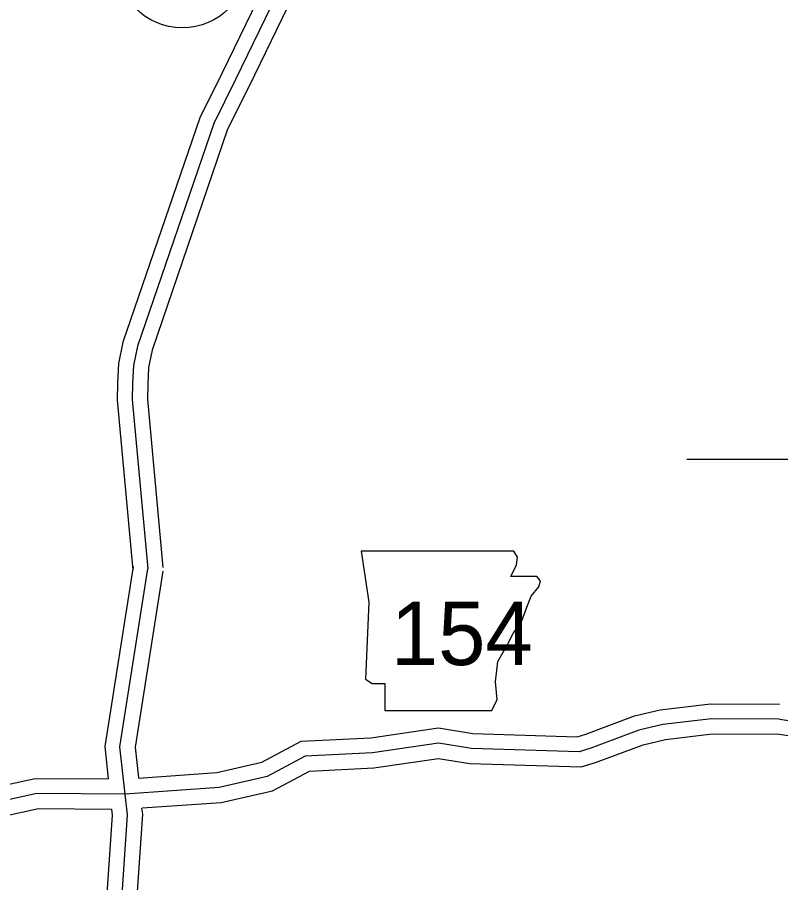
# Model space of a CAD drawing. Extents: x 31699 to 244310, y -8841 to 11474.
# Drawn here: x 96215 to 96722, y 2021 to 2596 of the extents above; entities that cross this region are included whole.
import ezdxf

# ---------------------------------------------------------------- set-up
doc = ezdxf.new("R2010")
doc.units = 0
for name, color, linetype in [('B_Logo', 7, 'Continuous'), ('Default', 7, 'Continuous'), ('G-ANNO-TEXT', 7, 'Continuous'), ('R_Border Notes', 7, 'Continuous'), ('R_XS_EARTHWORK_STAGE2', 7, 'Continuous')]:
    doc.layers.add(name, color=color, linetype=linetype)

msp = doc.modelspace()

# ---------------------------------------------------------------- linework, layer by layer
at = {"layer": 'B_Logo'}
for points in [[(96427.99, 2723.47), (96403.56, 2644.12), (96360.31, 2554.59), (96345.79, 2525.44), (96295.14, 2377.44), (96292.53, 2364.6), (96291.94, 2352.83), (96291.73, 2342), (96302.08, 2229.54)], [(96283.45, 1990.11), (96288.58, 2066.15), (96286.91, 2079.88), (96283.53, 2111.3), (96302.08, 2229.54)], [(96721.53, 2129.69), (96676.25, 2129.88), (96644.08, 2125.99), (96628.1, 2122.24), (96596.13, 2110.26), (96588.45, 2107.93), (96516.86, 2110.06), (96495.03, 2113.65), (96451.19, 2107.19), (96406.57, 2105.05), (96381.3, 2091.5), (96349.34, 2084.21), (96286.91, 2079.88), (96228.36, 2080.27), (96178.95, 2069.45)], [(96721.53, 2129.69), (96730.76, 2128.32)]]:
    msp.add_lwpolyline(points, dxfattribs=at)
at = {"layer": 'Default'}
msp.add_line((96806.3, 2302.08), (96660, 2302.08), dxfattribs=at)
at = {"layer": 'G-ANNO-TEXT'}
msp.add_lwpolyline([(96443.72, 2241.31), (96448.8, 2207.48), (96446.54, 2156.16), (96451.06, 2153.34), (96459.51, 2153.34), (96459.51, 2135.3), (96530.57, 2135.3), (96533.95, 2142.63), (96532.83, 2154.47), (96534.52, 2168), (96540.72, 2178.72), (96544.67, 2186.61), (96550.31, 2195.07), (96553.69, 2204.1), (96556.51, 2211.43), (96561.59, 2217.63), (96562.71, 2221.58), (96560.46, 2224.4), (96542.98, 2224.4), (96546.92, 2232.29), (96547.49, 2237.37), (96545.15, 2241.26)], close=True, dxfattribs=at)
at = {"layer": 'R_Border Notes'}
msp.add_circle((96324.92, 2633.09), 44, dxfattribs=at)
at = {"layer": 'R_XS_EARTHWORK_STAGE2'}
for points in [[(96418.13, 2725.41), (96394.23, 2647.79), (96351.34, 2559), (96336.54, 2529.3), (96285.47, 2380.07), (96282.58, 2365.86), (96281.95, 2353.18), (96281.72, 2341.64), (96292.12, 2228.62)], [(96437.55, 2720.53), (96412.9, 2640.45), (96369.29, 2550.19), (96355.03, 2521.57), (96304.81, 2374.81), (96302.48, 2363.35), (96301.94, 2352.48), (96301.74, 2342.36), (96312.04, 2230.45)], [(96292.2, 2231.09), (96273.45, 2111.54), (96275.77, 2089.91)], [(96311.96, 2227.99), (96293.61, 2111.05), (96295.81, 2090.62)], [(96295.9, 2090.53), (96347.87, 2094.13), (96377.76, 2100.95), (96403.83, 2114.93), (96450.21, 2117.15), (96495.12, 2123.77), (96517.82, 2120.03), (96587.11, 2117.97), (96592.91, 2119.74), (96625.19, 2131.83), (96642.33, 2135.85), (96675.67, 2139.89), (96721.57, 2139.69)], [(96298.25, 2070.64), (96350.81, 2074.29), (96384.84, 2082.06), (96409.3, 2095.17), (96452.16, 2097.22), (96494.95, 2103.53), (96515.89, 2100.08), (96589.79, 2097.88), (96599.34, 2100.79), (96631.01, 2112.65), (96645.83, 2116.13), (96676.83, 2119.88), (96721.49, 2119.69)], [(96720.06, 2119.8), (96730.35, 2118.27)], [(95477.11, 2081.13), (95561.97, 2078.91), (95579.83, 2078.84), (95688.76, 2080.72), (95698.91, 2078.69), (95750.63, 2059.39), (95758.27, 2056.63), (95764.82, 2056.38), (95810.77, 2066.71), (95821.03, 2067.69), (95900.36, 2058.59), (96019.33, 2046.8), (96031.05, 2051.4), (96061.52, 2075.29), (96072.83, 2079.52), (96168.02, 2077.54), (96176.94, 2079.25), (96227.31, 2090.28), (96275.68, 2089.96)], [(95476.59, 2061.13), (95561.67, 2058.92), (95579.96, 2058.84), (95686.95, 2060.69), (95693.42, 2059.4), (95743.73, 2040.62), (95754.39, 2036.76), (95766.66, 2036.29), (95813.93, 2046.92), (95820.84, 2047.58), (95898.23, 2038.71), (96022.15, 2026.43), (96041.08, 2033.85), (96071.43, 2057.64), (96076.24, 2059.44), (96169.71, 2057.51), (96180.96, 2059.66), (96229.4, 2070.26), (96278, 2069.94)], [(96293.43, 1989.48), (96298.62, 2066.42), (96298.11, 2070.58)], [(96273.47, 1990.75), (96278.54, 2065.88), (96278.05, 2069.87)]]:
    msp.add_lwpolyline(points, dxfattribs=at)

# ---------------------------------------------------------------- texts
at = {"layer": 'G-ANNO-TEXT'}
msp.add_text('154', height=42.24, dxfattribs=at).set_placement((96463.4, 2165.57))

doc.saveas('drawing.dxf')
